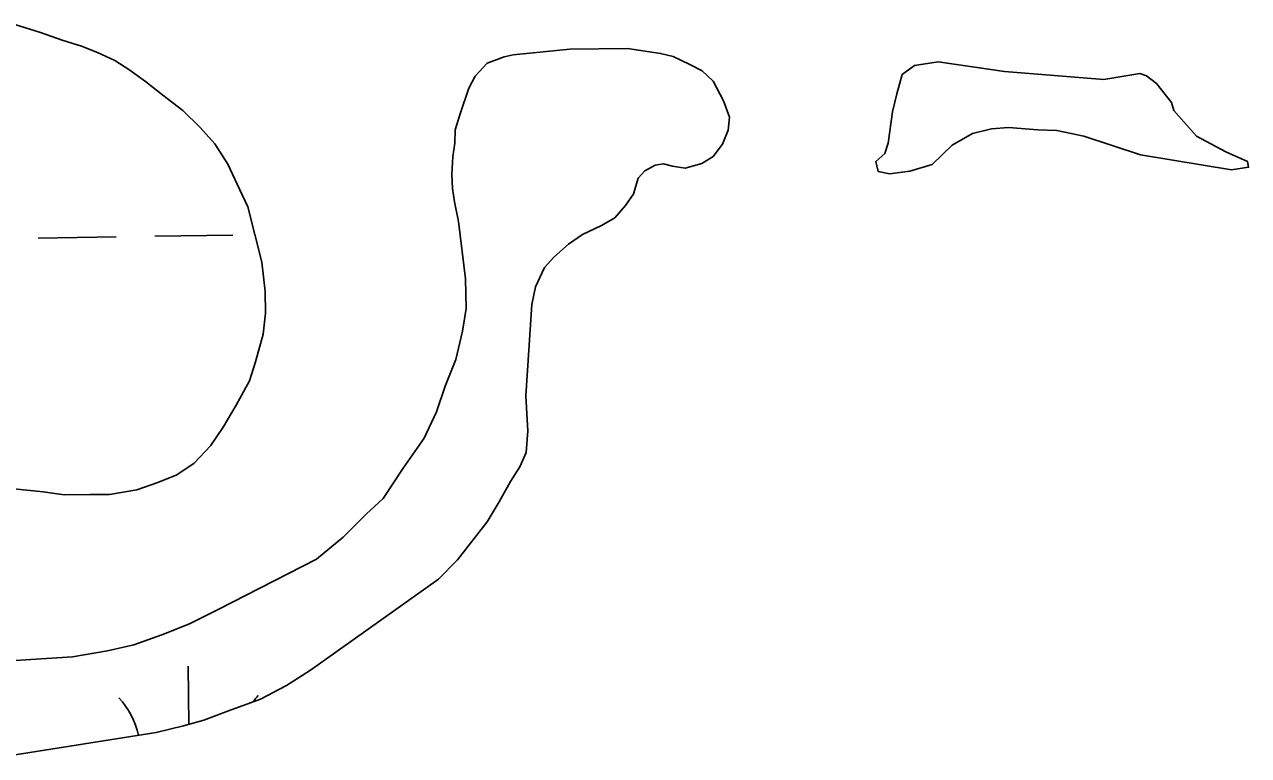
# Model space of a CAD drawing. Extents: x 3823584 to 3861785, y 301729 to 327625.
# Drawn here: x 3832324 to 3832826, y 316788 to 317088 of the extents above; entities that cross this region are included whole.
import ezdxf

# ---------------------------------------------------------------- set-up
doc = ezdxf.new("R2010")
doc.units = 0
doc.layers.add('V-TOPO-SHOR', color=7, linetype='Continuous')
doc.layers.add('V-WETL-SWMP', color=7, linetype='Continuous')

msp = doc.modelspace()

# ---------------------------------------------------------------- linework, layer by layer
at = {"layer": 'V-TOPO-SHOR'}
for points in [[(3832319.71, 317087.9), (3832330.21, 317084.58), (3832339.13, 317081.52), (3832347.01, 317078.97), (3832353.57, 317076.41), (3832360.67, 317073.06), (3832366.46, 317069.45), (3832373.31, 317064.53), (3832380.42, 317058.84), (3832388.59, 317052.62), (3832395.71, 317045.61), (3832401.79, 317038.86), (3832407.1, 317030.53), (3832411.9, 317020.37), (3832415.36, 317013.06), (3832421.05, 316990.34), (3832422.46, 316978.31), (3832422.54, 316969.41), (3832421.56, 316960.77), (3832418.52, 316949.49), (3832415.97, 316941.62), (3832410.56, 316931.62), (3832405.14, 316922.68), (3832399.97, 316915.04), (3832393.22, 316907.92), (3832386.2, 316903.15), (3832378.37, 316899.94), (3832369.76, 316896.99), (3832358.52, 316895.06), (3832350.67, 316894.99), (3832339.94, 316894.9), (3832331.29, 316896.14), (3832319.24, 316897.34)], [(3832311.2, 316826.34), (3832343.38, 316828.45), (3832357.75, 316830.93), (3832368.46, 316833.37), (3832379.95, 316837.4), (3832391.43, 316841.94), (3832403.15, 316847.8), (3832443.55, 316868.56), (3832454.46, 316877.55), (3832464.07, 316887.06), (3832470.82, 316893.4), (3832479.09, 316905.77), (3832487.62, 316918.14), (3832492.77, 316928.92), (3832496.34, 316939.42), (3832500.7, 316950.45), (3832503.48, 316961.99), (3832504.97, 316971.42), (3832504.6, 316983.46), (3832501.79, 317006.99), (3832500.15, 317015.09), (3832499.32, 317020.59), (3832499.01, 317026.34), (3832499.47, 317033.67), (3832500.21, 317039.18), (3832500.42, 317044.67), (3832502.46, 317051.23), (3832506.03, 317061.73), (3832508.61, 317066.73), (3832513.54, 317072.01), (3832520.58, 317074.68), (3832524.24, 317075.5), (3832547.51, 317077.79), (3832571.07, 317077.99), (3832584.7, 317076.01), (3832589.94, 317074.75), (3832596.78, 317071.41), (3832601.77, 317068.83), (3832606.26, 317064.68), (3832610.51, 317056.6), (3832612.93, 317049.82), (3832612.45, 317044.58), (3832610.14, 317038.8), (3832606.26, 317033.79), (3832601.57, 317030.88), (3832594.78, 317028.99), (3832589.54, 317029.73), (3832585.87, 317030.74), (3832582.47, 317030.19), (3832578.3, 317027.8), (3832575.45, 317024.9), (3832573.67, 317018.86), (3832573.67, 317018.6), (3832570.31, 317013.6), (3832565.9, 317008.59), (3832560.43, 317005.4), (3832552.61, 317001.67), (3832546.89, 316997.69), (3832540.91, 316992.41), (3832537.02, 316988.19), (3832533.42, 316980.3), (3832531.91, 316972.96), (3832529.35, 316935.51), (3832529.96, 316925.83), (3832530.26, 316921.12), (3832529.55, 316912.22), (3832526.98, 316906.44), (3832523.11, 316900.39), (3832518.47, 316891.97), (3832513.57, 316883.81), (3832501.4, 316868.27), (3832493.61, 316860.35), (3832441.06, 316823), (3832431.17, 316816.63), (3832420.48, 316811.04), (3832407.44, 316806.22), (3832397.26, 316802.47), (3832388.9, 316800.04), (3832377.67, 316797.33), (3832318.07, 316787.93)], [(3832739.48, 317044.73), (3832727.47, 317045.56), (3832720.54, 317045.04), (3832712.7, 317043.12), (3832704.43, 317038.43), (3832696.18, 317030.51), (3832686.97, 317027.66), (3832678.66, 317026.66), (3832674.03, 317027.55), (3832673.07, 317031.7), (3832676.74, 317034.96), (3832678.09, 317039.13), (3832679.83, 317052.08), (3832681.62, 317059.49), (3832683.86, 317067.36), (3832688.91, 317071.1), (3832698.6, 317072.57), (3832725.88, 317068.64), (3832766.57, 317065.29), (3832781.33, 317067.73), (3832784.1, 317066.83), (3832788.29, 317063.63), (3832794.36, 317055.83), (3832795.31, 317052.6), (3832804.64, 317042.06), (3832816.71, 317035.69), (3832825.52, 317031.61), (3832826, 317029.3), (3832819.08, 317028.32), (3832781.61, 317034.47), (3832758.45, 317042.12), (3832747.34, 317044.34), (3832739.48, 317044.73)]]:
    msp.add_lwpolyline(points, dxfattribs=at)
at = {"layer": 'V-WETL-SWMP'}
for p, q in [((3832329.22, 317000.27), (3832361.22, 317000.76)), ((3832377.21, 317001.01), (3832409.21, 317001.5)), ((3832391.15, 316800.7), (3832390.78, 316824.59))]:
    msp.add_line(p, q, dxfattribs=at)
for points in [[(3832319.71, 317087.9), (3832330.21, 317084.58), (3832339.14, 317081.52), (3832347.01, 317078.97), (3832353.57, 317076.41), (3832360.67, 317073.06), (3832366.46, 317069.45), (3832373.31, 317064.53), (3832380.42, 317058.84), (3832388.59, 317052.62), (3832395.71, 317045.62), (3832401.79, 317038.86), (3832407.1, 317030.53), (3832411.9, 317020.36), (3832415.36, 317013.07), (3832421.05, 316990.34), (3832422.46, 316978.31), (3832422.54, 316969.41), (3832421.56, 316960.77), (3832418.52, 316949.49), (3832415.97, 316941.61), (3832410.56, 316931.62), (3832405.14, 316922.68), (3832399.97, 316915.04), (3832393.22, 316907.92), (3832386.19, 316903.15), (3832378.37, 316899.94), (3832369.76, 316896.99), (3832358.52, 316895.06), (3832350.67, 316894.99), (3832339.94, 316894.9), (3832331.29, 316896.14), (3832319.24, 316897.34)], [(3832311.2, 316826.34), (3832343.38, 316828.45), (3832357.75, 316830.93), (3832368.46, 316833.37), (3832379.95, 316837.4), (3832391.43, 316841.94), (3832403.15, 316847.8), (3832443.55, 316868.56), (3832454.46, 316877.55), (3832464.07, 316887.06), (3832470.82, 316893.4), (3832479.09, 316905.77), (3832487.62, 316918.14), (3832492.77, 316928.92), (3832496.34, 316939.42), (3832500.7, 316950.45), (3832503.48, 316961.99), (3832504.97, 316971.42), (3832504.6, 316983.46), (3832501.79, 317006.99), (3832500.15, 317015.1), (3832499.32, 317020.58), (3832499.01, 317026.34), (3832499.47, 317033.67), (3832500.21, 317039.18), (3832500.42, 317044.67), (3832502.46, 317051.23), (3832506.03, 317061.73), (3832508.61, 317066.73), (3832513.54, 317072.01), (3832520.58, 317074.68), (3832524.24, 317075.5), (3832547.51, 317077.79), (3832571.07, 317077.99), (3832584.7, 317076.01), (3832589.94, 317074.75), (3832596.78, 317071.41), (3832601.77, 317068.83), (3832606.26, 317064.68), (3832610.51, 317056.6), (3832612.93, 317049.82), (3832612.45, 317044.58), (3832610.14, 317038.8), (3832606.26, 317033.79), (3832601.57, 317030.88), (3832594.78, 317028.99), (3832589.54, 317029.73), (3832585.87, 317030.74), (3832582.47, 317030.19), (3832578.3, 317027.8), (3832575.45, 317024.9), (3832573.67, 317018.86), (3832573.67, 317018.6), (3832570.31, 317013.6), (3832565.9, 317008.59), (3832560.43, 317005.4), (3832552.61, 317001.67), (3832546.89, 316997.69), (3832540.91, 316992.41), (3832537.02, 316988.19), (3832533.42, 316980.3), (3832531.92, 316972.96), (3832529.35, 316935.51), (3832529.96, 316925.83), (3832530.26, 316921.12), (3832529.55, 316912.22), (3832526.98, 316906.44), (3832523.11, 316900.39), (3832518.47, 316891.97), (3832513.57, 316883.81), (3832501.4, 316868.27), (3832493.61, 316860.35), (3832441.06, 316823), (3832431.16, 316816.63), (3832420.48, 316811.04), (3832407.43, 316806.22), (3832397.26, 316802.47), (3832388.9, 316800.04), (3832377.67, 316797.33), (3832318.07, 316787.92)]]:
    msp.add_lwpolyline(points, dxfattribs=at)
msp.add_lwpolyline([(3832747.34, 317044.34), (3832739.48, 317044.73), (3832727.47, 317045.56), (3832720.54, 317045.04), (3832712.7, 317043.12), (3832704.43, 317038.43), (3832696.18, 317030.51), (3832686.97, 317027.66), (3832678.66, 317026.66), (3832674.03, 317027.55), (3832673.07, 317031.7), (3832676.74, 317034.96), (3832678.09, 317039.13), (3832679.83, 317052.08), (3832681.61, 317059.49), (3832683.86, 317067.36), (3832688.91, 317071.1), (3832698.6, 317072.57), (3832725.88, 317068.64), (3832766.56, 317065.29), (3832781.33, 317067.73), (3832784.11, 317066.83), (3832788.29, 317063.63), (3832794.36, 317055.83), (3832795.31, 317052.6), (3832804.64, 317042.05), (3832816.71, 317035.69), (3832825.52, 317031.61), (3832826, 317029.3), (3832819.08, 317028.32), (3832781.61, 317034.47), (3832758.45, 317042.12)], close=True, dxfattribs=at)
for centre, start, end in [((3832336.09, 316788.22), 13.0646, 41.6552), ((3832446.56, 316789.92), 140.1115, 145.3394)]:
    msp.add_arc(centre, 35.25, start, end, dxfattribs=at)

doc.saveas('drawing.dxf')
